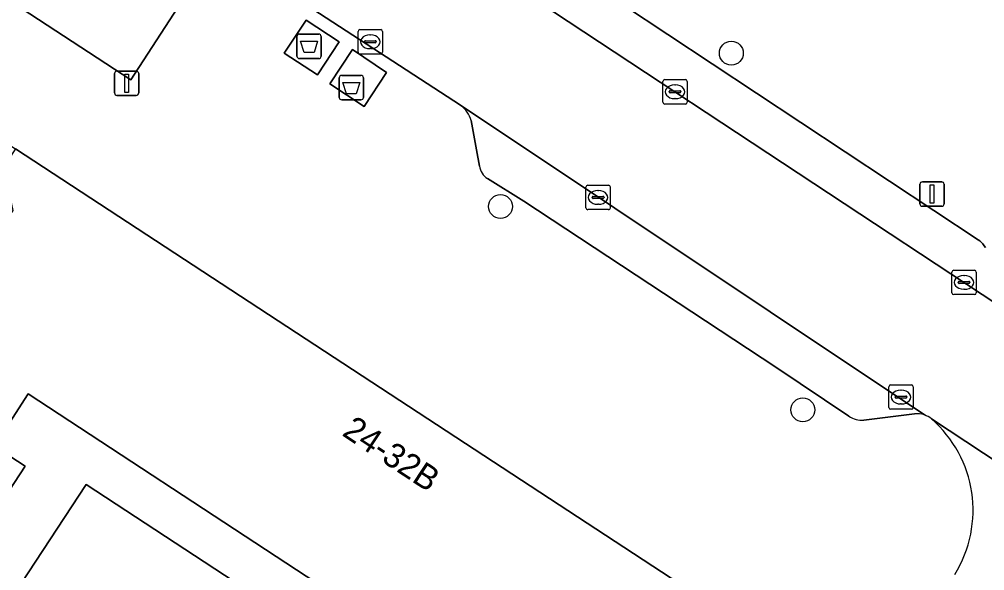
# Model space of a CAD drawing. Extents: x 159279 to 160377, y 384531 to 385888.
# Drawn here: x 159762.57 to 159802.09, y 385007.84 to 385030.43 of the extents above; entities that cross this region are included whole.
import ezdxf

# ---------------------------------------------------------------- set-up
doc = ezdxf.new("R2010")
doc.units = 0
for name, color, linetype in [('IMGEO_Afval_apart_plaats', 7, 'Continuous'), ('IMGEO_Boom', 7, 'Continuous'), ('IMGEO_Kolk', 7, 'Continuous'), ('IMGEO_Lichtmast', 7, 'Continuous'), ('IMGEO_Pand', 7, 'Continuous'), ('IMGEO_Pand_nummerreeks', 7, 'Continuous'), ('IMGEO_Parkeervlak_open', 7, 'Continuous'), ('IMGEO_Rijbaan_lokaal_open', 7, 'Continuous'), ('IMGEO_Voetpad_gesloten', 7, 'Continuous'), ('IMGEO_Voetpad_open', 7, 'Continuous')]:
    doc.layers.add(name, color=color, linetype=linetype)

msp = doc.modelspace()

# ---------------------------------------------------------------- linework, layer by layer
at = {"layer": 'IMGEO_Afval_apart_plaats'}
for p, q in [((159773.935, 385028.921), (159773.935, 385029.721)), ((159773.935, 385029.721), (159773.935, 385028.921)), ((159774.035, 385029.821), (159774.825, 385029.821)), ((159774.825, 385029.821), (159774.035, 385029.821)), ((159774.925, 385029.721), (159774.925, 385028.921)), ((159774.925, 385028.921), (159774.925, 385029.721)), ((159774.825, 385028.821), (159774.035, 385028.821)), ((159774.035, 385028.821), (159774.825, 385028.821)), ((159775.666, 385027.229), (159775.666, 385028.029)), ((159775.666, 385028.029), (159775.666, 385027.229)), ((159775.766, 385028.129), (159776.556, 385028.129)), ((159776.556, 385028.129), (159775.766, 385028.129)), ((159776.656, 385028.029), (159776.656, 385027.229)), ((159776.656, 385027.229), (159776.656, 385028.029)), ((159776.556, 385027.129), (159775.766, 385027.129)), ((159775.766, 385027.129), (159776.556, 385027.129))]:
    msp.add_line(p, q, dxfattribs=at)
for points in [[(159774.078, 385029.535), (159774.782, 385029.535), (159774.633, 385029.065), (159774.227, 385029.065), (159774.078, 385029.535)], [(159775.809, 385027.843), (159776.513, 385027.843), (159776.364, 385027.373), (159775.958, 385027.373), (159775.809, 385027.843)]]:
    msp.add_lwpolyline(points, dxfattribs=at)
for centre, start, end in [((159774.035, 385029.721), 90, 180), ((159774.035, 385029.721), 90, 180), ((159774.825, 385029.721), 0, 90), ((159774.825, 385029.721), 360, 90), ((159774.035, 385028.921), 180, 270), ((159774.035, 385028.921), 180, 270), ((159774.825, 385028.921), 270, 0), ((159774.825, 385028.921), 270, 0), ((159775.766, 385028.029), 90, 180), ((159775.766, 385028.029), 90, 180), ((159776.556, 385028.029), 0, 90), ((159776.556, 385028.029), 360, 90), ((159775.766, 385027.229), 180, 270), ((159775.766, 385027.229), 180, 270), ((159776.556, 385027.229), 270, 0), ((159776.556, 385027.229), 270, 0)]:
    msp.add_arc(centre, 0.1, start, end, dxfattribs=at)
at = {"layer": 'IMGEO_Boom'}
for centre in [(159791.718, 385029.039), (159782.267, 385022.761), (159794.646, 385014.434)]:
    msp.add_circle(centre, 0.489, dxfattribs=at)
at = {"layer": 'IMGEO_Kolk'}
for p, q in [((159776.436, 385029.081), (159776.436, 385029.933)), ((159776.511, 385030.007), (159777.363, 385030.007)), ((159777.437, 385029.933), (159777.437, 385029.081)), ((159776.695, 385029.501), (159776.695, 385029.513)), ((159776.738, 385029.55), (159777.136, 385029.55)), ((159776.924, 385029.787), (159776.949, 385029.787)), ((159777.179, 385029.513), (159777.179, 385029.501)), ((159777.133, 385029.464), (159776.735, 385029.464)), ((159776.947, 385029.227), (159776.922, 385029.227)), ((159777.363, 385029.007), (159776.511, 385029.007)), ((159788.989, 385027.959), (159789.841, 385027.959)), ((159788.914, 385027.033), (159788.914, 385027.885)), ((159789.216, 385027.502), (159789.614, 385027.502)), ((159789.402, 385027.739), (159789.427, 385027.739)), ((159789.915, 385027.885), (159789.915, 385027.033)), ((159789.173, 385027.453), (159789.173, 385027.465)), ((159789.611, 385027.416), (159789.213, 385027.416)), ((159789.425, 385027.179), (159789.4, 385027.179)), ((159789.657, 385027.465), (159789.657, 385027.453)), ((159789.841, 385026.959), (159788.989, 385026.959)), ((159785.763, 385022.705), (159785.763, 385023.557)), ((159785.838, 385023.631), (159786.69, 385023.631)), ((159786.764, 385023.557), (159786.764, 385022.705)), ((159786.065, 385023.174), (159786.463, 385023.174)), ((159786.251, 385023.411), (159786.276, 385023.411)), ((159786.022, 385023.125), (159786.022, 385023.137)), ((159786.46, 385023.088), (159786.062, 385023.088)), ((159786.274, 385022.851), (159786.249, 385022.851)), ((159786.506, 385023.137), (159786.506, 385023.125)), ((159786.69, 385022.631), (159785.838, 385022.631)), ((159800.746, 385019.225), (159800.746, 385020.077)), ((159800.821, 385020.151), (159801.673, 385020.151)), ((159801.747, 385020.077), (159801.747, 385019.225)), ((159801.005, 385019.645), (159801.005, 385019.657)), ((159801.443, 385019.608), (159801.045, 385019.608)), ((159801.048, 385019.694), (159801.446, 385019.694)), ((159801.234, 385019.931), (159801.259, 385019.931)), ((159801.489, 385019.657), (159801.489, 385019.645)), ((159801.257, 385019.371), (159801.232, 385019.371)), ((159801.673, 385019.151), (159800.821, 385019.151)), ((159798.164, 385014.527), (159798.164, 385015.379)), ((159798.239, 385015.453), (159799.091, 385015.453)), ((159799.165, 385015.379), (159799.165, 385014.527)), ((159798.423, 385014.947), (159798.423, 385014.959)), ((159798.861, 385014.91), (159798.463, 385014.91)), ((159798.466, 385014.996), (159798.864, 385014.996)), ((159798.652, 385015.233), (159798.677, 385015.233)), ((159798.907, 385014.959), (159798.907, 385014.947)), ((159798.675, 385014.673), (159798.65, 385014.673)), ((159799.091, 385014.453), (159798.239, 385014.453))]:
    msp.add_line(p, q, dxfattribs=at)
for points in [[(159776.436, 385029.081), (159776.436, 385029.933)], [(159776.511, 385030.007), (159777.363, 385030.007)], [(159777.437, 385029.933), (159777.437, 385029.081)], [(159777.363, 385029.007), (159776.511, 385029.007)], [(159788.989, 385027.959), (159789.841, 385027.959)], [(159788.914, 385027.033), (159788.914, 385027.885)], [(159789.915, 385027.885), (159789.915, 385027.033)], [(159789.841, 385026.959), (159788.989, 385026.959)], [(159785.763, 385022.705), (159785.763, 385023.557)], [(159785.838, 385023.631), (159786.69, 385023.631)], [(159786.764, 385023.557), (159786.764, 385022.705)], [(159786.69, 385022.631), (159785.838, 385022.631)], [(159800.746, 385019.225), (159800.746, 385020.077)], [(159800.821, 385020.151), (159801.673, 385020.151)], [(159801.747, 385020.077), (159801.747, 385019.225)], [(159801.673, 385019.151), (159800.821, 385019.151)], [(159798.164, 385014.527), (159798.164, 385015.379)], [(159798.239, 385015.453), (159799.091, 385015.453)], [(159799.165, 385015.379), (159799.165, 385014.527)], [(159799.091, 385014.453), (159798.239, 385014.453)]]:
    msp.add_lwpolyline(points, dxfattribs=at)
for centre, radius, start, end in [((159776.513, 385029.931), 0.0765, 91.552, 178.448), ((159776.513, 385029.931), 0.0765, 91.552, 178.448), ((159777.361, 385029.931), 0.0765, 1.552, 88.448), ((159777.361, 385029.931), 0.0765, 1.552, 88.448), ((159776.735, 385029.51), 0.0403, 85.8775, 175.7526), ((159776.732, 385029.5), 0.0366, 178.938, 274.7102), ((159777.136, 385029.507), 0.043, 264.8664, 352.4533), ((159777.14, 385029.512), 0.0386, 1.7309, 96.639), ((159776.513, 385029.083), 0.0765, 181.552, 268.448), ((159776.513, 385029.083), 0.0765, 181.552, 268.448), ((159777.361, 385029.083), 0.0765, 271.552, 358.448), ((159777.361, 385029.083), 0.0765, 271.552, 358.448), ((159788.991, 385027.883), 0.0765, 91.552, 178.448), ((159788.991, 385027.883), 0.0765, 91.552, 178.448), ((159789.839, 385027.883), 0.0765, 1.552, 88.448), ((159789.839, 385027.883), 0.0765, 1.552, 88.448), ((159789.213, 385027.462), 0.0403, 85.8775, 175.7526), ((159789.618, 385027.464), 0.0386, 1.7309, 96.639), ((159789.21, 385027.452), 0.0366, 178.938, 274.7102), ((159789.614, 385027.459), 0.043, 264.8664, 352.4533), ((159788.991, 385027.035), 0.0765, 181.552, 268.448), ((159788.991, 385027.035), 0.0765, 181.552, 268.448), ((159789.839, 385027.035), 0.0765, 271.552, 358.448), ((159789.839, 385027.035), 0.0765, 271.552, 358.448), ((159785.84, 385023.555), 0.0765, 91.552, 178.448), ((159785.84, 385023.555), 0.0765, 91.552, 178.448), ((159786.688, 385023.555), 0.0765, 1.552, 88.448), ((159786.688, 385023.555), 0.0765, 1.552, 88.448), ((159786.062, 385023.134), 0.0403, 85.8775, 175.7526), ((159786.467, 385023.136), 0.0386, 1.7309, 96.639), ((159786.059, 385023.124), 0.0366, 178.938, 274.7102), ((159786.463, 385023.131), 0.043, 264.8664, 352.4533), ((159785.84, 385022.707), 0.0765, 181.552, 268.448), ((159785.84, 385022.707), 0.0765, 181.552, 268.448), ((159786.688, 385022.707), 0.0765, 271.552, 358.448), ((159786.688, 385022.707), 0.0765, 271.552, 358.448), ((159800.823, 385020.075), 0.0765, 91.552, 178.448), ((159800.823, 385020.075), 0.0765, 91.552, 178.448), ((159801.671, 385020.075), 0.0765, 1.552, 88.448), ((159801.671, 385020.075), 0.0765, 1.552, 88.448), ((159801.045, 385019.654), 0.0403, 85.8775, 175.7526), ((159801.042, 385019.644), 0.0366, 178.938, 274.7102), ((159801.446, 385019.651), 0.043, 264.8664, 352.4533), ((159801.45, 385019.656), 0.0386, 1.7309, 96.639), ((159800.823, 385019.227), 0.0765, 181.552, 268.448), ((159800.823, 385019.227), 0.0765, 181.552, 268.448), ((159801.671, 385019.227), 0.0765, 271.552, 358.448), ((159801.671, 385019.227), 0.0765, 271.552, 358.448), ((159798.241, 385015.377), 0.0765, 91.552, 178.448), ((159798.241, 385015.377), 0.0765, 91.552, 178.448), ((159799.089, 385015.377), 0.0765, 1.552, 88.448), ((159799.089, 385015.377), 0.0765, 1.552, 88.448), ((159798.463, 385014.956), 0.0403, 85.8775, 175.7526), ((159798.46, 385014.946), 0.0366, 178.938, 274.7102), ((159798.864, 385014.953), 0.043, 264.8664, 352.4533), ((159798.868, 385014.958), 0.0386, 1.7309, 96.639), ((159798.241, 385014.529), 0.0765, 181.552, 268.448), ((159798.241, 385014.529), 0.0765, 181.552, 268.448), ((159799.089, 385014.529), 0.0765, 271.552, 358.448), ((159799.089, 385014.529), 0.0765, 271.552, 358.448)]:
    msp.add_arc(centre, radius, start, end, dxfattribs=at)
for centre, major_axis, ratio, start_param, end_param in [((159776.923, 385029.507), (-0.387, 0.002), 0.722429, 4.712389, 7.853982), ((159776.948, 385029.507), (-0.39, 0.002), 0.717154, 1.570796, 4.712389), ((159789.401, 385027.459), (-0.387, 0.002), 0.722429, 4.712389, 7.853982), ((159789.426, 385027.459), (-0.39, 0.002), 0.717154, 1.570796, 4.712389), ((159786.25, 385023.131), (-0.387, 0.002), 0.722429, 4.712389, 7.853982), ((159786.275, 385023.131), (-0.39, 0.002), 0.717154, 1.570796, 4.712389), ((159801.233, 385019.651), (-0.387, 0.002), 0.722429, 4.712389, 7.853982), ((159801.258, 385019.651), (-0.39, 0.002), 0.717154, 1.570796, 4.712389), ((159798.651, 385014.953), (-0.387, 0.002), 0.722429, 4.712389, 7.853982), ((159798.676, 385014.953), (-0.39, 0.002), 0.717154, 1.570796, 4.712389)]:
    msp.add_ellipse(centre, major_axis=major_axis, ratio=ratio, start_param=start_param, end_param=end_param, dxfattribs=at)
at = {"layer": 'IMGEO_Lichtmast'}
for p, q in [((159766.564, 385028.31), (159767.354, 385028.31)), ((159767.354, 385028.31), (159766.564, 385028.31)), ((159766.464, 385027.41), (159766.464, 385028.21)), ((159766.464, 385028.21), (159766.464, 385027.41)), ((159767.454, 385028.21), (159767.454, 385027.41)), ((159767.454, 385027.41), (159767.454, 385028.21)), ((159767.354, 385027.31), (159766.564, 385027.31)), ((159766.564, 385027.31), (159767.354, 385027.31)), ((159799.44, 385022.87), (159799.44, 385023.67)), ((159799.44, 385023.67), (159799.44, 385022.87)), ((159799.54, 385023.77), (159800.33, 385023.77)), ((159800.33, 385023.77), (159799.54, 385023.77)), ((159800.43, 385023.67), (159800.43, 385022.87)), ((159800.43, 385022.87), (159800.43, 385023.67)), ((159800.33, 385022.77), (159799.54, 385022.77)), ((159799.54, 385022.77), (159800.33, 385022.77))]:
    msp.add_line(p, q, dxfattribs=at)
for points in [[(159766.884, 385028.185), (159767.034, 385028.185), (159767.034, 385027.435), (159766.884, 385027.435), (159766.884, 385028.185)], [(159799.86, 385023.645), (159800.01, 385023.645), (159800.01, 385022.895), (159799.86, 385022.895), (159799.86, 385023.645)]]:
    msp.add_lwpolyline(points, dxfattribs=at)
for centre, start, end in [((159766.564, 385028.21), 90, 180), ((159766.564, 385028.21), 90, 180), ((159767.354, 385028.21), 0, 90), ((159767.354, 385028.21), 360, 90), ((159766.564, 385027.41), 180, 270), ((159766.564, 385027.41), 180, 270), ((159767.354, 385027.41), 270, 0), ((159767.354, 385027.41), 270, 0), ((159799.54, 385023.67), 90, 180), ((159799.54, 385023.67), 90, 180), ((159800.33, 385023.67), 0, 90), ((159800.33, 385023.67), 360, 90), ((159799.54, 385022.87), 180, 270), ((159799.54, 385022.87), 180, 270), ((159800.33, 385022.87), 270, 0), ((159800.33, 385022.87), 270, 0)]:
    msp.add_arc(centre, 0.1, start, end, dxfattribs=at)
at = {"layer": 'IMGEO_Pand'}
msp.add_lwpolyline([(159762.408, 385025.116), (159761.812, 385024.207), (159761.984, 385024.095), (159762.3, 385022.59), (159759.049, 385017.627), (159757.626, 385015.454), (159754.613, 385010.853), (159759.763, 385007.48), (159762.804, 385012.123), (159761.542, 385012.939), (159762.928, 385015.083), (159773.916, 385007.876), (159789.786, 384997.476), (159794.238, 385004.267)], close=True, dxfattribs=at)
at = {"layer": 'IMGEO_Parkeervlak_open'}
for points in [[(159772.362, 385032.302), (159771.983, 385032.834), (159767.259, 385038.65), (159762.324, 385031.093), (159767.138, 385027.949), (159769.593, 385031.74), (159770.679, 385033.418), (159771.795, 385032.678)], [(159780.827, 384995.396), (159783.478, 384999.457), (159765.302, 385011.373), (159762.644, 385007.316)]]:
    msp.add_lwpolyline(points, close=True, dxfattribs=at)
for points in [[(159802.124, 385021.082), (159802.076, 385021.156), (159802.02, 385021.225), (159801.959, 385021.29), (159801.893, 385021.348), (159801.828, 385021.396), (159780.04, 385035.833), (159779.952, 385035.878), (159779.86, 385035.914), (159779.766, 385035.943), (159779.669, 385035.963), (159779.571, 385035.974), (159779.472, 385035.976), (159779.373, 385035.969), (159779.285, 385035.956), (159777.869, 385035.662), (159777.74, 385035.641), (159777.572, 385035.627), (159777.403, 385035.628), (159777.235, 385035.644), (159777.069, 385035.675), (159776.906, 385035.721), (159803.235, 385018.337)], [(159799.625, 385014.223), (159780.636, 385026.908)], [(159781.068, 385026.277), (159781.29, 385025.086), (159781.411, 385024.418)], [(159781.733, 385023.904), (159783.224, 385022.981), (159793.539, 385016.176), (159796.534, 385014.174)], [(159797.145, 385014.015), (159799.213, 385014.268)]]:
    msp.add_lwpolyline(points, dxfattribs=at)
for centre, radius, start, end in [((159779.916, 385025.952), 1.197, 15.7686, 53.0246), ((159782.156, 385024.527), 0.753, 188.3002, 235.8307), ((159797.047, 385014.89), 0.881, 234.4123, 276.4147), ((159799.318, 385013.316), 0.958, 71.2678, 96.2656)]:
    msp.add_arc(centre, radius, start, end, dxfattribs=at)
at = {"layer": 'IMGEO_Rijbaan_lokaal_open'}
for points in [[(159814.439, 385010.956), (159814.137, 385011.155), (159803.469, 385018.183), (159803.235, 385018.337), (159776.906, 385035.721), (159772.362, 385032.302), (159780.636, 385026.908), (159799.625, 385014.223)], [(159799.912, 385014.064), (159810.522, 385007.053), (159810.677, 385006.951), (159821.323, 385000), (159834.587, 384991.28), (159837.547, 384995.775), (159814.439, 385010.956)], [(159810.522, 385007.053), (159799.912, 385014.064)]]:
    msp.add_lwpolyline(points, dxfattribs=at)
for points in [[(159773.916, 385007.876), (159762.928, 385015.083), (159761.542, 385012.939), (159762.804, 385012.123), (159759.763, 385007.48), (159761.784, 385006.15), (159756.293, 384997.809), (159756.963, 384997.373), (159759.716, 385001.52), (159765.771, 384997.575), (159767.174, 384996.634), (159775.109, 384991.44), (159775.279, 384991.701), (159777.685, 384990.128), (159777.499, 384989.843), (159777.579, 384989.79), (159782.596, 384986.51), (159785.473, 384990.897), (159781.05, 384993.797), (159783.994, 384998.289), (159788.418, 384995.39), (159789.786, 384997.476)], [(159762.644, 385007.316), (159765.302, 385011.373), (159783.478, 384999.457), (159780.827, 384995.396)]]:
    msp.add_lwpolyline(points, close=True, dxfattribs=at)
for centre, radius, start, end in [((159799.309, 385013.314), 0.962, 51.1993, 70.8272), ((159796.626, 385010.311), 4.988, 328.2692, 48.8002)]:
    msp.add_arc(centre, radius, start, end, dxfattribs=at)
at = {"layer": 'IMGEO_Voetpad_gesloten'}
for points in [[(159774.78, 385028.152), (159775.666, 385029.504), (159774.307, 385030.399), (159773.406, 385029.037)], [(159777.602, 385028.244), (159776.211, 385029.185), (159775.281, 385027.785), (159776.685, 385026.852)]]:
    msp.add_lwpolyline(points, close=True, dxfattribs=at)
at = {"layer": 'IMGEO_Voetpad_open'}
for points in [[(159730.125, 385059.81), (159727.505, 385060.228), (159716.203, 385062.033), (159712.839, 385064.165), (159711.142, 385065.24), (159708.7, 385066.788), (159705.963, 385068.522), (159705.83, 385068.32), (159703.099, 385064.194), (159696.145, 385068.756), (159693.731, 385070.357), (159689.069, 385073.382), (159686.763, 385074.878), (159688.108, 385070.646), (159712.21, 385054.869), (159713.626, 385057.048), (159721.603, 385051.823), (159759.18, 385027.212), (159762.408, 385025.116), (159794.238, 385004.267), (159797.331, 385002.832)], [(159780.636, 385026.908), (159772.362, 385032.302), (159771.795, 385032.678), (159770.679, 385033.418), (159769.593, 385031.74), (159767.138, 385027.949), (159762.324, 385031.093), (159756.293, 385035.031), (159752.129, 385037.751), (159747.158, 385040.997), (159749.805, 385045.051), (159741.848, 385050.232), (159742.143, 385052.029), (159729.14, 385054.102), (159730.125, 385059.81)], [(159780.04, 385035.833), (159801.828, 385021.396), (159801.893, 385021.348), (159801.959, 385021.29), (159802.02, 385021.225), (159802.076, 385021.156), (159802.124, 385021.082)], [(159781.411, 385024.418), (159781.29, 385025.086), (159781.068, 385026.277)], [(159796.534, 385014.174), (159793.539, 385016.176), (159783.224, 385022.981), (159781.733, 385023.904)], [(159799.213, 385014.268), (159797.145, 385014.015)]]:
    msp.add_lwpolyline(points, dxfattribs=at)
for points in [[(159774.307, 385030.399), (159775.666, 385029.504), (159774.78, 385028.152), (159773.406, 385029.037)], [(159776.211, 385029.185), (159777.602, 385028.244), (159776.685, 385026.852), (159775.281, 385027.785)]]:
    msp.add_lwpolyline(points, close=True, dxfattribs=at)
for centre, radius, start, end in [((159779.916, 385025.952), 1.197, 15.7686, 53.0246), ((159782.156, 385024.527), 0.753, 188.3002, 235.8307), ((159797.047, 385014.89), 0.881, 234.4123, 276.4147), ((159799.318, 385013.316), 0.958, 71.2678, 96.2656), ((159799.309, 385013.314), 0.962, 51.1993, 70.8272), ((159796.626, 385010.311), 4.988, 328.2692, 48.8002)]:
    msp.add_arc(centre, radius, start, end, dxfattribs=at)

# ---------------------------------------------------------------- texts
at = {"layer": 'IMGEO_Pand_nummerreeks'}
msp.add_text('24-32B', height=1, rotation=326.5794, dxfattribs=at).set_placement((159775.739, 385013.407))

doc.saveas('drawing.dxf')
